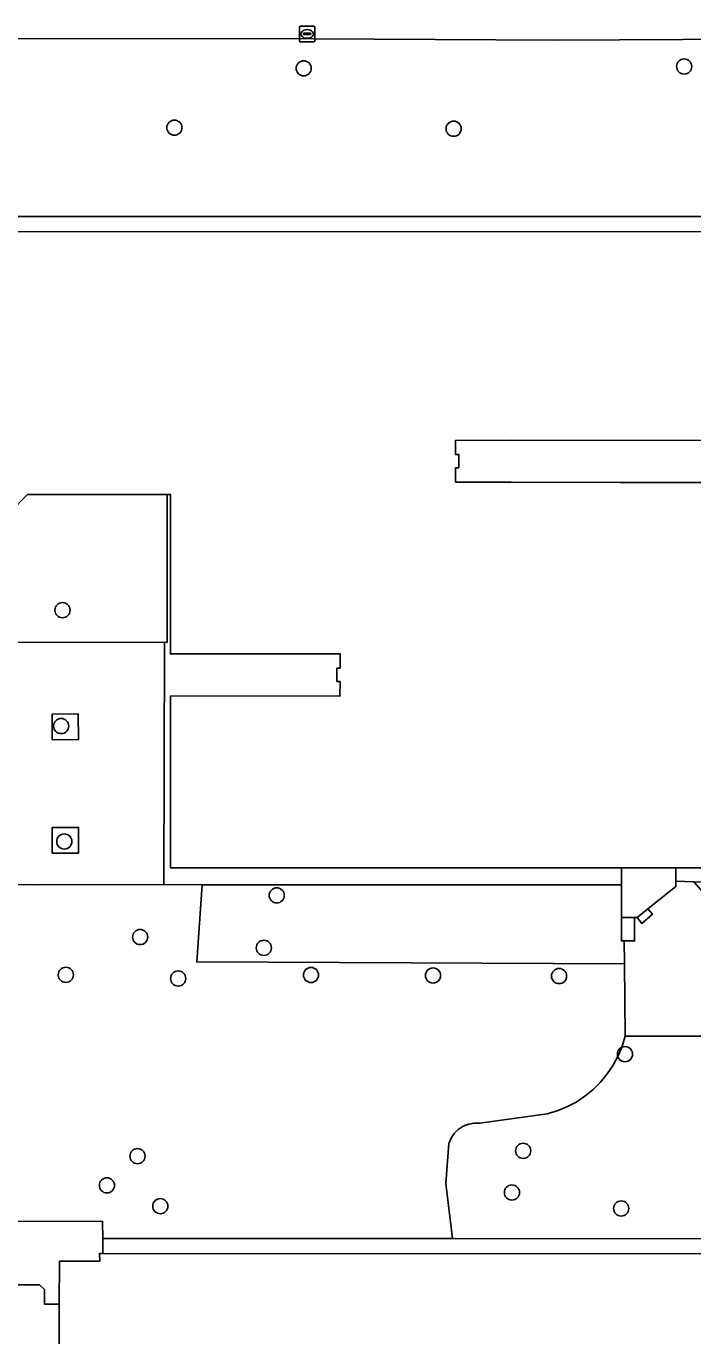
# Model space of a CAD drawing. Extents: x 161477 to 163040, y 383680 to 384871.
# Drawn here: x 162210 to 162252.9, y 384473.5 to 384558.1 of the extents above; entities that cross this region are included whole.
import ezdxf

# ---------------------------------------------------------------- set-up
doc = ezdxf.new("R2010")
doc.units = 0
for name, color, linetype in [('IMGEO_Boom', 7, 'Continuous'), ('IMGEO_Groenvoorziening', 7, 'Continuous'), ('IMGEO_Kolk', 7, 'Continuous'), ('IMGEO_Pand', 7, 'Continuous'), ('IMGEO_Pand_overbouw', 7, 'Continuous'), ('IMGEO_Rijbaan_lokaal_open', 7, 'Continuous'), ('IMGEO_Terreindeel_halfverhard', 7, 'Continuous'), ('IMGEO_Voetpad_op_trap', 7, 'Continuous'), ('IMGEO_Voetpad_open', 7, 'Continuous')]:
    doc.layers.add(name, color=color, linetype=linetype)

msp = doc.modelspace()

# ---------------------------------------------------------------- linework, layer by layer
at = {"layer": 'IMGEO_Boom'}
for centre in [(162227.85, 384555.36), (162252.39, 384555.48), (162219.51, 384551.53), (162237.52, 384551.46), (162212.29, 384520.38), (162212.21, 384512.9), (162212.41, 384505.45), (162226.11, 384501.97), (162217.3, 384499.28), (162225.28, 384498.58), (162212.51, 384496.84), (162219.75, 384496.6), (162228.32, 384496.83), (162236.19, 384496.8), (162244.32, 384496.76), (162248.57, 384491.72), (162242, 384485.48), (162217.13, 384485.13), (162215.16, 384483.25), (162241.28, 384482.79), (162218.6, 384481.91), (162248.32, 384481.76)]:
    msp.add_circle(centre, 0.489, dxfattribs=at)
at = {"layer": 'IMGEO_Groenvoorziening'}
for points in [[(162280.633, 384557.23), (162279.882, 384557.246), (162256.363, 384557.233), (162244.154, 384557.17), (162228.505, 384557.273), (162202.565, 384557.291), (162202.109, 384557.27), (162202.121, 384554.956)], [(162194.063, 384546.707), (162200.551, 384546.71), (162200.559, 384545.803), (162220.262, 384545.801), (162220.696, 384545.801), (162252.992, 384545.795), (162281.806, 384545.791), (162281.814, 384546.369), (162287.578, 384546.347), (162287.751, 384546.375), (162287.914, 384546.473), (162288.026, 384546.625), (162288.072, 384546.809), (162288.072, 384546.868), (162288.086, 384548.569), (162288.083, 384549.785)], [(162198.991, 384480.927), (162214.879, 384480.935), (162214.89, 384479.829), (162237.436, 384479.818), (162237.023, 384483.373), (162237.21, 384485.947), (162237.352, 384486.289), (162237.558, 384486.596), (162237.82, 384486.857), (162238.128, 384487.061), (162238.47, 384487.202), (162238.833, 384487.274), (162239.203, 384487.273), (162243.542, 384487.866), (162244.193, 384488.058), (162244.822, 384488.314), (162245.423, 384488.631), (162245.989, 384489.006), (162246.516, 384489.435), (162246.996, 384489.915), (162247.427, 384490.44), (162247.804, 384491.005), (162248.123, 384491.605), (162248.38, 384492.234), (162248.574, 384492.885), (162248.538, 384497.545), (162220.954, 384497.67), (162221.292, 384502.65), (162218.833, 384502.679), (162210.57, 384502.659), (162206.473, 384502.68)], [(162258.395, 384492.877), (162248.574, 384492.885), (162248.38, 384492.234), (162248.123, 384491.605), (162247.804, 384491.005), (162247.427, 384490.44), (162246.996, 384489.915), (162246.516, 384489.435), (162245.989, 384489.006), (162245.423, 384488.631), (162244.822, 384488.314), (162244.193, 384488.058), (162243.542, 384487.866), (162239.203, 384487.273), (162238.833, 384487.274), (162238.47, 384487.202), (162238.128, 384487.061), (162237.82, 384486.857), (162237.558, 384486.596), (162237.352, 384486.289), (162237.21, 384485.947), (162237.023, 384483.373), (162237.436, 384479.818), (162296.434, 384479.773)]]:
    msp.add_lwpolyline(points, dxfattribs=at)
for points in [[(162213.31, 384513.688), (162211.618, 384513.664), (162211.624, 384512.014), (162213.316, 384512.038)], [(162213.321, 384506.36), (162211.627, 384506.359), (162211.627, 384504.689), (162213.321, 384504.69)], [(162248.345, 384502.641), (162221.292, 384502.65), (162220.954, 384497.67), (162248.538, 384497.545), (162248.512, 384499.039), (162248.34, 384499.029), (162248.35, 384500.54)]]:
    msp.add_lwpolyline(points, close=True, dxfattribs=at)
at = {"layer": 'IMGEO_Kolk'}
for p, q in [((162227.571, 384557.153), (162227.571, 384558.005)), ((162227.646, 384558.079), (162228.498, 384558.079)), ((162227.83, 384557.573), (162227.83, 384557.585)), ((162228.268, 384557.536), (162227.87, 384557.536)), ((162227.873, 384557.622), (162228.271, 384557.622)), ((162228.059, 384557.859), (162228.084, 384557.859)), ((162228.314, 384557.585), (162228.314, 384557.573)), ((162228.572, 384558.005), (162228.572, 384557.153)), ((162228.498, 384557.079), (162227.646, 384557.079)), ((162228.082, 384557.299), (162228.057, 384557.299))]:
    msp.add_line(p, q, dxfattribs=at)
for points in [[(162227.571, 384557.153), (162227.571, 384558.005)], [(162227.646, 384558.079), (162228.498, 384558.079)], [(162228.572, 384558.005), (162228.572, 384557.153)], [(162228.498, 384557.079), (162227.646, 384557.079)]]:
    msp.add_lwpolyline(points, dxfattribs=at)
for centre, radius, start, end in [((162227.648, 384558.003), 0.0765, 91.55205, 178.44795), ((162227.648, 384558.003), 0.0765, 91.55205, 178.44795), ((162227.87, 384557.582), 0.0403, 85.87752, 175.75265), ((162227.867, 384557.572), 0.0366, 178.93798, 274.71019), ((162228.271, 384557.579), 0.043, 264.86636, 352.45326), ((162228.275, 384557.584), 0.0386, 1.73085, 96.63898), ((162228.496, 384558.003), 0.0765, 1.55205, 88.44795), ((162228.496, 384558.003), 0.0765, 1.55205, 88.44795), ((162227.648, 384557.155), 0.0765, 181.55205, 268.44795), ((162227.648, 384557.155), 0.0765, 181.55205, 268.44795), ((162228.496, 384557.155), 0.0765, 271.55205, 358.44795), ((162228.496, 384557.155), 0.0765, 271.55205, 358.44795)]:
    msp.add_arc(centre, radius, start, end, dxfattribs=at)
for centre, major_axis, ratio, start_param, end_param in [((162228.058, 384557.579), (-0.387, 0.002), 0.722429, 4.712389, 7.853982), ((162228.083, 384557.579), (-0.39, 0.002), 0.717154, 1.570796, 4.712389)]:
    msp.add_ellipse(centre, major_axis=major_axis, ratio=ratio, start_param=start_param, end_param=end_param, dxfattribs=at)
at = {"layer": 'IMGEO_Pand'}
for points in [[(162281.799, 384544.815), (162200.568, 384544.823)], [(162280.979, 384528.622), (162248.228, 384528.628), (162241.237, 384528.645), (162237.647, 384528.641), (162237.646, 384529.561), (162237.846, 384529.561), (162237.845, 384530.431), (162237.645, 384530.431), (162237.644, 384531.341), (162241.255, 384531.345), (162281.595, 384531.341)], [(162208.902, 384526.691), (162210.046, 384527.845), (162219.042, 384527.84), (162219.262, 384527.84), (162219.257, 384517.558), (162230.206, 384517.56), (162230.191, 384516.64), (162229.991, 384516.643), (162229.991, 384515.775), (162230.191, 384515.775), (162230.185, 384514.835), (162219.261, 384514.843), (162219.252, 384503.757), (162248.345, 384503.758), (162251.847, 384503.758), (162253.93, 384503.757)], [(162298.941, 384472.76), (162298.917, 384475.83), (162298.897, 384478.323), (162296.401, 384478.315), (162296.321, 384478.315), (162296.321, 384478.815), (162214.899, 384478.857), (162214.689, 384478.857), (162214.692, 384478.356), (162212.089, 384478.354), (162212.086, 384475.584), (162212.072, 384461.138)]]:
    msp.add_lwpolyline(points, dxfattribs=at)
at = {"layer": 'IMGEO_Pand_overbouw'}
msp.add_lwpolyline([(162177.212, 384458.635), (162210.812, 384458.635), (162211.119, 384458.941), (162211.118, 384459.864), (162215.959, 384459.845), (162217.617, 384461.449), (162217.685, 384461.581), (162217.626, 384461.865), (162216.208, 384461.867), (162216.193, 384461.138), (162212.072, 384461.138), (162212.086, 384475.584), (162211.138, 384475.576), (162211.122, 384476.535), (162210.816, 384476.831), (162202.111, 384476.834)], dxfattribs=at)
at = {"layer": 'IMGEO_Rijbaan_lokaal_open'}
for points in [[(162202.565, 384557.291), (162228.505, 384557.273), (162244.154, 384557.17), (162256.363, 384557.233), (162279.882, 384557.246), (162280.633, 384557.23)], [(162256.22, 384499.183), (162255.503, 384500), (162253.007, 384502.846), (162251.844, 384502.878), (162251.842, 384502.539), (162250.048, 384501.094), (162250.343, 384500.746), (162249.656, 384500.162), (162249.357, 384500.537), (162249.191, 384500.536), (162249.191, 384500), (162249.193, 384499.032), (162248.512, 384499.039), (162248.538, 384497.545), (162248.574, 384492.885), (162258.395, 384492.877), (162271.86, 384492.89), (162282.368, 384492.874), (162285.604, 384492.859), (162285.92, 384492.857), (162287.403, 384492.848)]]:
    msp.add_lwpolyline(points, dxfattribs=at)
at = {"layer": 'IMGEO_Terreindeel_halfverhard'}
for points in [[(162281.806, 384545.791), (162252.992, 384545.795), (162220.696, 384545.801), (162220.262, 384545.801), (162200.559, 384545.803), (162200.568, 384544.823), (162281.799, 384544.815)], [(162281.595, 384531.341), (162241.255, 384531.345), (162237.644, 384531.341), (162237.645, 384530.431), (162237.845, 384530.431), (162237.846, 384529.561), (162237.646, 384529.561), (162237.647, 384528.641), (162241.237, 384528.645), (162248.228, 384528.628), (162280.979, 384528.622), (162280.956, 384517.543), (162283.229, 384516.753), (162283.241, 384517.448), (162281.64, 384517.505), (162281.715, 384523.534), (162281.711, 384526.489), (162281.709, 384527.441), (162281.589, 384527.439)], [(162230.191, 384515.775), (162229.991, 384515.775), (162229.991, 384516.643), (162230.191, 384516.64), (162230.206, 384517.56), (162219.257, 384517.558), (162219.262, 384527.84), (162219.042, 384527.84), (162219.041, 384518.3), (162218.879, 384518.306), (162218.833, 384502.679), (162221.292, 384502.65), (162248.345, 384502.641), (162248.345, 384503.758), (162219.252, 384503.757), (162219.261, 384514.843), (162230.185, 384514.835)], [(162237.436, 384479.818), (162214.89, 384479.829), (162214.899, 384478.857), (162296.321, 384478.815), (162296.321, 384478.315), (162296.401, 384478.315), (162296.434, 384479.773)]]:
    msp.add_lwpolyline(points, close=True, dxfattribs=at)
at = {"layer": 'IMGEO_Voetpad_op_trap'}
msp.add_lwpolyline([(162253.93, 384503.757), (162251.847, 384503.758), (162251.844, 384502.878), (162253.007, 384502.846), (162253.914, 384502.829)], close=True, dxfattribs=at)
at = {"layer": 'IMGEO_Voetpad_open'}
for points in [[(162206.699, 384518.291), (162218.879, 384518.306), (162219.041, 384518.3), (162219.042, 384527.84), (162210.046, 384527.845), (162208.902, 384526.691)], [(162212.072, 384461.138), (162212.086, 384475.584), (162212.089, 384478.354), (162214.692, 384478.356), (162214.689, 384478.857), (162214.899, 384478.857), (162214.89, 384479.829), (162214.879, 384480.935), (162198.991, 384480.927)]]:
    msp.add_lwpolyline(points, dxfattribs=at)
for points in [[(162218.879, 384518.306), (162206.699, 384518.291), (162206.457, 384518.291), (162206.473, 384502.68), (162210.57, 384502.659), (162218.833, 384502.679)], [(162211.624, 384512.014), (162211.618, 384513.664), (162213.31, 384513.688), (162213.316, 384512.038)], [(162213.321, 384506.36), (162213.321, 384504.69), (162211.627, 384504.689), (162211.627, 384506.359)], [(162251.842, 384502.539), (162251.844, 384502.878), (162251.847, 384503.758), (162248.345, 384503.758), (162248.345, 384502.641), (162248.35, 384500.54), (162249.191, 384500.536), (162249.357, 384500.537), (162250.048, 384501.094)], [(162250.048, 384501.094), (162249.357, 384500.537), (162249.656, 384500.162), (162250.343, 384500.746)], [(162249.191, 384500), (162249.191, 384500.536), (162248.35, 384500.54), (162248.34, 384499.029), (162248.512, 384499.039), (162249.193, 384499.032)]]:
    msp.add_lwpolyline(points, close=True, dxfattribs=at)

doc.saveas('drawing.dxf')
